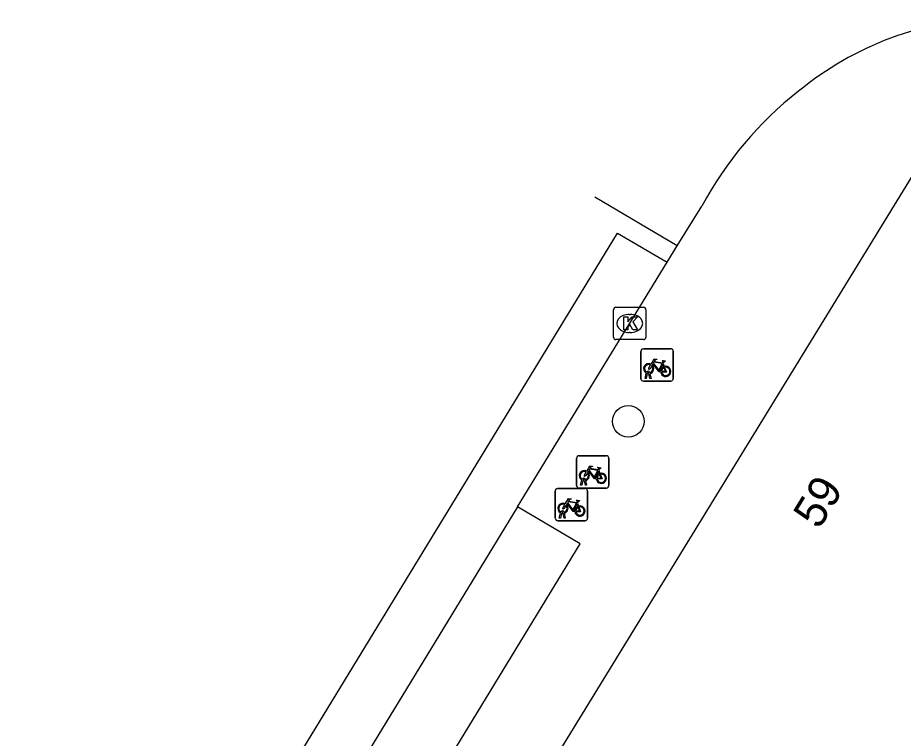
# Model space of a CAD drawing. Extents: x 160356 to 161355, y 381727 to 382845.
# Drawn here: x 160845.1 to 160872.51, y 382698.29 to 382720.59 of the extents above; entities that cross this region are included whole.
import ezdxf

# ---------------------------------------------------------------- set-up
doc = ezdxf.new("R2010")
doc.units = 0
for name, color, linetype in [('IMGEO_Boom', 7, 'Continuous'), ('IMGEO_Fietsenrek', 7, 'Continuous'), ('IMGEO_Kolk', 7, 'Continuous'), ('IMGEO_Pand', 7, 'Continuous'), ('IMGEO_Pand_nummerreeks', 7, 'Continuous'), ('IMGEO_Rijbaan_lokaal_gesloten', 7, 'Continuous'), ('IMGEO_Rijbaan_lokaal_open', 7, 'Continuous'), ('IMGEO_Voetpad_open', 7, 'Continuous')]:
    doc.layers.add(name, color=color, linetype=linetype)

msp = doc.modelspace()

# ---------------------------------------------------------------- linework, layer by layer
at = {"layer": 'IMGEO_Boom'}
msp.add_circle((160864.002, 382708.103), 0.489, dxfattribs=at)
at = {"layer": 'IMGEO_Fietsenrek'}
for p, q in [((160864.392, 382709.423), (160864.392, 382710.264)), ((160864.392, 382710.264), (160864.392, 382709.423)), ((160864.467, 382710.348), (160865.308, 382710.348)), ((160865.308, 382710.348), (160864.467, 382710.348)), ((160865.392, 382710.273), (160865.392, 382709.432)), ((160865.392, 382709.432), (160865.392, 382710.273)), ((160865.079, 382709.897), (160865.115, 382709.802)), ((160864.519, 382709.432), (160864.558, 382709.592)), ((160864.553, 382709.432), (160864.519, 382709.432)), ((160864.588, 382709.58), (160864.553, 382709.432)), ((160864.63, 382709.604), (160864.629, 382709.608)), ((160864.671, 382709.432), (160864.637, 382709.574)), ((160864.661, 382709.615), (160864.662, 382709.608)), ((160864.669, 382709.578), (160864.704, 382709.432)), ((160864.704, 382709.432), (160864.671, 382709.432)), ((160865.317, 382709.348), (160864.476, 382709.348)), ((160864.476, 382709.348), (160865.317, 382709.348)), ((160862.399, 382706.114), (160862.399, 382706.955)), ((160862.399, 382706.955), (160862.399, 382706.114)), ((160862.474, 382707.039), (160863.315, 382707.039)), ((160863.315, 382707.039), (160862.474, 382707.039)), ((160863.399, 382706.964), (160863.399, 382706.123)), ((160863.399, 382706.123), (160863.399, 382706.964)), ((160863.086, 382706.588), (160863.122, 382706.493)), ((160862.526, 382706.123), (160862.565, 382706.283)), ((160862.56, 382706.123), (160862.526, 382706.123)), ((160862.595, 382706.271), (160862.56, 382706.123)), ((160862.637, 382706.295), (160862.636, 382706.299)), ((160862.678, 382706.123), (160862.644, 382706.265)), ((160862.668, 382706.306), (160862.669, 382706.299)), ((160862.676, 382706.269), (160862.711, 382706.123)), ((160862.711, 382706.123), (160862.678, 382706.123)), ((160861.737, 382705.101), (160861.737, 382705.942)), ((160861.737, 382705.942), (160861.737, 382705.101)), ((160861.812, 382706.026), (160862.653, 382706.026)), ((160862.653, 382706.026), (160861.812, 382706.026)), ((160863.324, 382706.039), (160862.483, 382706.039)), ((160862.483, 382706.039), (160863.324, 382706.039)), ((160862.737, 382705.951), (160862.737, 382705.11)), ((160862.737, 382705.11), (160862.737, 382705.951)), ((160862.424, 382705.575), (160862.46, 382705.48)), ((160861.864, 382705.11), (160861.903, 382705.27)), ((160861.933, 382705.258), (160861.898, 382705.11)), ((160861.975, 382705.282), (160861.974, 382705.286)), ((160862.006, 382705.293), (160862.007, 382705.286)), ((160862.014, 382705.256), (160862.049, 382705.11)), ((160862.662, 382705.026), (160861.821, 382705.026)), ((160861.821, 382705.026), (160862.662, 382705.026)), ((160861.898, 382705.11), (160861.864, 382705.11)), ((160862.016, 382705.11), (160861.982, 382705.252)), ((160862.049, 382705.11), (160862.016, 382705.11))]:
    msp.add_line(p, q, dxfattribs=at)
for points in [[(160864.705, 382709.874), (160864.8, 382710.038), (160864.886, 382710.024), (160864.888, 382710.015), (160864.832, 382710.004), (160864.805, 382709.959), (160865.061, 382709.918)], [(160865.048, 382709.893), (160864.791, 382709.934), (160864.774, 382709.905), (160864.941, 382709.685), (160865.048, 382709.893)], [(160865.061, 382709.918), (160865.086, 382709.967), (160865.08, 382709.971), (160865.057, 382709.975), (160865.045, 382709.982), (160865.044, 382709.985), (160865.046, 382709.99), (160865.141, 382709.975), (160865.143, 382709.965), (160865.133, 382709.952), (160865.121, 382709.946), (160865.107, 382709.952), (160865.079, 382709.897)], [(160864.726, 382709.822), (160864.674, 382709.732), (160864.634, 382709.707), (160864.635, 382709.754), (160864.69, 382709.848)], [(160865.001, 382709.63), (160864.951, 382709.63), (160864.76, 382709.881), (160864.741, 382709.849)], [(160865.096, 382709.795), (160865.066, 382709.872), (160864.957, 382709.654), (160865, 382709.654)], [(160865.03, 382709.654), (160865.15, 382709.653), (160865.106, 382709.767)], [(160865.126, 382709.774), (160865.181, 382709.629), (160865.031, 382709.629)], [(160862.712, 382706.565), (160862.807, 382706.729), (160862.893, 382706.715), (160862.895, 382706.706), (160862.839, 382706.695), (160862.812, 382706.65), (160863.068, 382706.609)], [(160863.068, 382706.609), (160863.093, 382706.658), (160863.087, 382706.662), (160863.064, 382706.666), (160863.052, 382706.673), (160863.051, 382706.676), (160863.053, 382706.681), (160863.148, 382706.666), (160863.15, 382706.656), (160863.14, 382706.643), (160863.128, 382706.637), (160863.114, 382706.643), (160863.086, 382706.588)], [(160862.733, 382706.513), (160862.681, 382706.423), (160862.641, 382706.398), (160862.642, 382706.445), (160862.697, 382706.539)], [(160863.008, 382706.321), (160862.958, 382706.321), (160862.767, 382706.572), (160862.748, 382706.54)], [(160863.055, 382706.584), (160862.798, 382706.625), (160862.781, 382706.596), (160862.948, 382706.376), (160863.055, 382706.584)], [(160863.103, 382706.486), (160863.073, 382706.563), (160862.964, 382706.345), (160863.007, 382706.345)], [(160863.037, 382706.345), (160863.157, 382706.344), (160863.113, 382706.458)], [(160863.133, 382706.465), (160863.188, 382706.32), (160863.038, 382706.32)], [(160862.05, 382705.552), (160862.145, 382705.716), (160862.231, 382705.702), (160862.233, 382705.693), (160862.177, 382705.682), (160862.15, 382705.637), (160862.406, 382705.596)], [(160862.346, 382705.308), (160862.296, 382705.308), (160862.105, 382705.559), (160862.086, 382705.527)], [(160862.393, 382705.571), (160862.136, 382705.612), (160862.119, 382705.583), (160862.286, 382705.363), (160862.393, 382705.571)], [(160862.441, 382705.473), (160862.411, 382705.55), (160862.302, 382705.332), (160862.345, 382705.332)], [(160862.406, 382705.596), (160862.431, 382705.645), (160862.425, 382705.649), (160862.402, 382705.653), (160862.39, 382705.66), (160862.389, 382705.663), (160862.391, 382705.668), (160862.486, 382705.653), (160862.488, 382705.643), (160862.478, 382705.63), (160862.466, 382705.624), (160862.452, 382705.63), (160862.424, 382705.575)], [(160862.071, 382705.5), (160862.019, 382705.41), (160861.979, 382705.385), (160861.98, 382705.432), (160862.035, 382705.526)], [(160862.375, 382705.332), (160862.495, 382705.331), (160862.451, 382705.445)], [(160862.471, 382705.452), (160862.526, 382705.307), (160862.376, 382705.307)]]:
    msp.add_lwpolyline(points, dxfattribs=at)
for centre, radius, start, end in [((160864.47, 382710.27), 0.0779, 92.4484, 184.2845), ((160864.47, 382710.27), 0.0779, 92.4484, 184.2845), ((160865.314, 382710.27), 0.0779, 2.4484, 94.2845), ((160865.314, 382710.27), 0.0779, 2.4484, 94.2845), ((160864.632, 382709.733), 0.159, 62.6766, 242.1369), ((160864.632, 382709.733), 0.129, 63.3192, 238.903), ((160864.612, 382709.604), 0.0499, 12.8025, 158.6934), ((160864.632, 382709.733), 0.129, 283.6043, 43.4302), ((160864.632, 382709.733), 0.159, 283.5766, 46.6042), ((160865.159, 382709.649), 0.159, 113.3408, 178.3217), ((160865.159, 382709.649), 0.159, 187.0065, 105.7708), ((160865.159, 382709.649), 0.129, 113.923, 177.9556), ((160865.159, 382709.649), 0.129, 188.6715, 104.5883), ((160864.47, 382709.426), 0.0779, 182.4484, 274.2845), ((160864.47, 382709.426), 0.0779, 182.4484, 274.2845), ((160864.632, 382709.733), 0.159, 253.9967, 271.7867), ((160864.612, 382709.604), 0.0174, 12.8025, 163.4502), ((160864.632, 382709.733), 0.129, 253.415, 269.0204), ((160865.314, 382709.426), 0.0779, 272.4484, 4.2845), ((160865.314, 382709.426), 0.0779, 272.4484, 4.2845), ((160862.477, 382706.961), 0.0779, 92.4484, 184.2845), ((160862.477, 382706.961), 0.0779, 92.4484, 184.2845), ((160863.321, 382706.961), 0.0779, 2.4484, 94.2845), ((160863.321, 382706.961), 0.0779, 2.4484, 94.2845), ((160862.639, 382706.424), 0.159, 62.6766, 242.1369), ((160862.639, 382706.424), 0.129, 63.3192, 238.903), ((160862.639, 382706.424), 0.129, 283.6043, 43.4302), ((160862.639, 382706.424), 0.159, 283.5766, 46.6042), ((160863.166, 382706.34), 0.159, 113.3408, 178.3217), ((160863.166, 382706.34), 0.159, 187.0065, 105.7708), ((160863.166, 382706.34), 0.129, 113.923, 177.9556), ((160863.166, 382706.34), 0.129, 188.6715, 104.5883), ((160862.477, 382706.117), 0.0779, 182.4484, 274.2845), ((160862.477, 382706.117), 0.0779, 182.4484, 274.2845), ((160862.619, 382706.295), 0.0499, 12.8025, 158.6934), ((160862.639, 382706.424), 0.159, 253.9967, 271.7867), ((160862.619, 382706.295), 0.0174, 12.8025, 163.4502), ((160862.639, 382706.424), 0.129, 253.415, 269.0204), ((160863.321, 382706.117), 0.0779, 272.4484, 4.2845), ((160863.321, 382706.117), 0.0779, 272.4484, 4.2845), ((160861.815, 382705.948), 0.0779, 92.4484, 184.2845), ((160861.815, 382705.948), 0.0779, 92.4484, 184.2845), ((160862.659, 382705.948), 0.0779, 2.4484, 94.2845), ((160862.659, 382705.948), 0.0779, 2.4484, 94.2845), ((160861.977, 382705.411), 0.159, 62.6766, 242.1369), ((160861.977, 382705.411), 0.129, 63.3192, 238.903), ((160861.957, 382705.282), 0.0499, 12.8025, 158.6934), ((160861.977, 382705.411), 0.159, 253.9967, 271.7867), ((160861.957, 382705.282), 0.0174, 12.8025, 163.4502), ((160861.977, 382705.411), 0.129, 253.415, 269.0204), ((160861.977, 382705.411), 0.129, 283.6043, 43.4302), ((160861.977, 382705.411), 0.159, 283.5766, 46.6042), ((160862.504, 382705.327), 0.159, 113.3408, 178.3217), ((160862.504, 382705.327), 0.159, 187.0065, 105.7708), ((160862.504, 382705.327), 0.129, 113.923, 177.9556), ((160862.504, 382705.327), 0.129, 188.6715, 104.5883), ((160861.815, 382705.104), 0.0779, 182.4484, 274.2845), ((160861.815, 382705.104), 0.0779, 182.4484, 274.2845), ((160862.659, 382705.104), 0.0779, 272.4484, 4.2845), ((160862.659, 382705.104), 0.0779, 272.4484, 4.2845)]:
    msp.add_arc(centre, radius, start, end, dxfattribs=at)
at = {"layer": 'IMGEO_Kolk'}
for p, q in [((160863.619, 382711.633), (160864.471, 382711.633)), ((160863.544, 382710.707), (160863.544, 382711.559)), ((160864.032, 382711.413), (160864.057, 382711.413)), ((160864.545, 382711.559), (160864.545, 382710.707)), ((160864.055, 382710.853), (160864.03, 382710.853)), ((160864.471, 382710.633), (160863.619, 382710.633))]:
    msp.add_line(p, q, dxfattribs=at)
for points in [[(160863.619, 382711.633), (160864.471, 382711.633)], [(160863.544, 382710.707), (160863.544, 382711.559)], [(160863.865, 382711.333), (160863.988, 382711.333), (160863.988, 382711.182), (160864.118, 382711.333), (160864.282, 382711.333), (160864.136, 382711.182), (160864.289, 382710.933), (160864.137, 382710.933), (160864.052, 382711.097), (160863.988, 382711.03), (160863.988, 382710.933), (160863.865, 382710.933), (160863.865, 382711.333)], [(160864.545, 382711.559), (160864.545, 382710.707)], [(160864.471, 382710.633), (160863.619, 382710.633)]]:
    msp.add_lwpolyline(points, dxfattribs=at)
for centre, start, end in [((160863.621, 382711.557), 91.552, 178.448), ((160863.621, 382711.557), 91.552, 178.448), ((160864.469, 382711.557), 1.552, 88.448), ((160864.469, 382711.557), 1.552, 88.448), ((160863.621, 382710.709), 181.552, 268.448), ((160863.621, 382710.709), 181.552, 268.448), ((160864.469, 382710.709), 271.552, 358.448), ((160864.469, 382710.709), 271.552, 358.448)]:
    msp.add_arc(centre, 0.0765, start, end, dxfattribs=at)
for centre, major_axis, ratio, start_param, end_param in [((160864.031, 382711.133), (-0.387, 0.002), 0.722429, 4.712389, 7.853982), ((160864.056, 382711.133), (-0.39, 0.002), 0.717154, 1.570796, 4.712389)]:
    msp.add_ellipse(centre, major_axis=major_axis, ratio=ratio, start_param=start_param, end_param=end_param, dxfattribs=at)
at = {"layer": 'IMGEO_Pand'}
msp.add_lwpolyline([(160873.263, 382716.474), (160861.816, 382697.826)], dxfattribs=at)
at = {"layer": 'IMGEO_Rijbaan_lokaal_gesloten'}
for points in [[(160845.1, 382683.493), (160863.665, 382713.93), (160865.2, 382713.025)], [(160860.574, 382705.452), (160865.2, 382713.025)], [(160860.574, 382705.452), (160853.065, 382693.158)]]:
    msp.add_lwpolyline(points, dxfattribs=at)
at = {"layer": 'IMGEO_Rijbaan_lokaal_open'}
for points in [[(160865.515, 382713.532), (160862.964, 382715.042)], [(160865.515, 382713.532), (160866.28, 382714.761)], [(160865.2, 382713.025), (160865.515, 382713.532)]]:
    msp.add_lwpolyline(points, dxfattribs=at)
for centre, radius, start, end in [((160875.649, 382710.538), 10.062, 91.7557, 129.3461), ((160876.134, 382709.515), 11.163, 127.9431, 151.9722)]:
    msp.add_arc(centre, radius, start, end, dxfattribs=at)
at = {"layer": 'IMGEO_Voetpad_open'}
msp.add_lwpolyline([(160853.065, 382693.158), (160854.958, 382691.924), (160862.512, 382704.309), (160860.574, 382705.452)], dxfattribs=at)

# ---------------------------------------------------------------- texts
at = {"layer": 'IMGEO_Pand_nummerreeks'}
msp.add_text('59', height=1, rotation=58.4589, dxfattribs=at).set_placement((160869.903, 382704.73))

doc.saveas('drawing.dxf')
